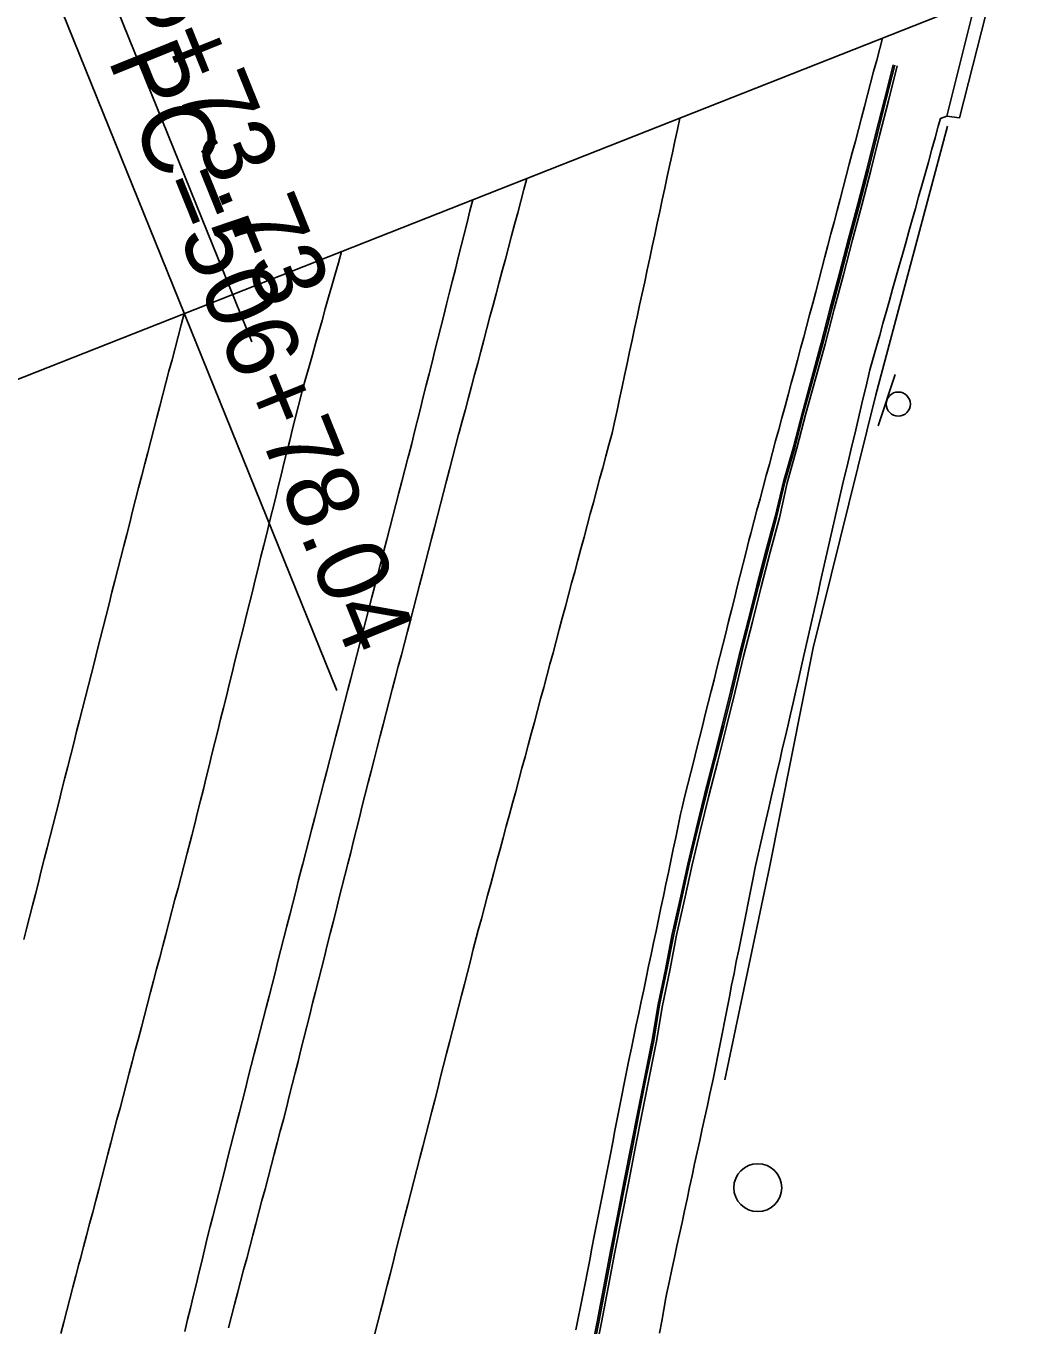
# Model space of a CAD drawing. Extents: x 1901471 to 1963503, y 756461 to 799997.
# Drawn here: x 1929666.3 to 1929749.8, y 772902.8 to 773011.3 of the extents above; entities that cross this region are included whole.
import ezdxf

# ---------------------------------------------------------------- set-up
doc = ezdxf.new("R2010")
doc.units = 0
for name, color, linetype in [('Default', 7, 'Continuous'), ('RD_EX_Bldg', 7, 'Continuous'), ('RD_EX_BldgApp', 7, 'Continuous'), ('RD_EX_Bridge', 7, 'Continuous'), ('RD_EX_Conc', 7, 'Continuous'), ('RD_EX_GuardRail', 7, 'Continuous'), ('RD_EX_Road', 7, 'Continuous'), ('RD_EX_UT', 7, 'Continuous'), ('RD_HC_Data', 7, 'Continuous')]:
    doc.layers.add(name, color=color, linetype=linetype)

# ---------------------------------------------------------------- blocks, each defined once
blk = doc.blocks.new('OP')
at = {"layer": 'Default'}
for start, end in [(90, 270), (270, 90)]:
    blk.add_arc((0, 0), 0.127, start, end, dxfattribs=at)
blk = doc.blocks.new('SIGN')
at = {"layer": 'RD_EX_BldgApp'}
blk.add_line((-4.52, -2.02), (4.48, -2.02), dxfattribs=at)
blk.add_circle((0, 0), 2, dxfattribs=at)

msp = doc.modelspace()

# ---------------------------------------------------------------- linework, layer by layer
at = {"layer": 'RD_EX_Bldg'}
msp.add_lwpolyline([(1929745.54, 773013.39), (1929743.14, 773003.81), (1929744.21, 773003.68), (1929746.8, 773013.86)], dxfattribs=at)
at = {"layer": 'RD_EX_Bridge'}
msp.add_lwpolyline([(1929818.94, 773294.47), (1929820.42, 773295.05), (1929810.95, 773258.93), (1929799.22, 773212.87), (1929787.69, 773168.68), (1929776.93, 773126.8), (1929763.63, 773075.59), (1929753.3, 773036.32), (1929747.55, 773014.14), (1929745.54, 773013.39), (1929643.67, 772973.18), (1929641.26, 772972.24), (1929654.2, 773019.46), (1929665.65, 773063.96), (1929678.82, 773115.29), (1929693.58, 773171.39), (1929707.42, 773225.16), (1929714.48, 773252.27), (1929716.57, 773253.04)], close=True, dxfattribs=at)
at = {"layer": 'RD_EX_Conc'}
for points in [[(1929713.39, 772900.16), (1929713.96, 772903.11), (1929714.53, 772906.05), (1929715.08, 772909), (1929715.66, 772911.95), (1929716.23, 772914.89), (1929716.81, 772917.83), (1929717.39, 772920.78), (1929717.96, 772923.7), (1929718.56, 772926.64), (1929719.05, 772929.6), (1929719.67, 772932.54), (1929720.23, 772935.49), (1929720.88, 772938.42), (1929721.52, 772941.34), (1929722.22, 772944.26), (1929722.92, 772947.12), (1929723.67, 772950.03), (1929724.4, 772952.93), (1929725.13, 772955.84), (1929725.83, 772958.76), (1929726.56, 772961.67), (1929727.3, 772964.58), (1929728.04, 772967.48), (1929728.81, 772970.35), (1929729.53, 772973.27), (1929730.36, 772976.15), (1929731.09, 772979.06), (1929731.88, 772981.95), (1929732.67, 772984.85), (1929733.42, 772987.76), (1929734.19, 772990.66), (1929734.95, 772993.56), (1929735.72, 772996.46), (1929736.48, 772999.36), (1929737.2, 773002.28), (1929737.94, 773005.19), (1929738.67, 773008.1)], [(1929713.51, 772900.14), (1929714.09, 772903.08), (1929714.66, 772906.03), (1929715.21, 772908.98), (1929715.78, 772911.92), (1929716.36, 772914.87), (1929716.94, 772917.81), (1929717.51, 772920.75), (1929718.09, 772923.68), (1929718.69, 772926.61), (1929719.18, 772929.58), (1929719.79, 772932.51), (1929720.35, 772935.46), (1929721, 772938.39), (1929721.65, 772941.32), (1929722.35, 772944.24), (1929723.05, 772947.09), (1929723.79, 772949.99), (1929724.53, 772952.9), (1929725.26, 772955.81), (1929725.95, 772958.73), (1929726.68, 772961.64), (1929727.43, 772964.55), (1929728.17, 772967.45), (1929728.94, 772970.32), (1929729.63, 772973.24), (1929730.46, 772976.12), (1929731.19, 772979.03), (1929732, 772981.92), (1929732.79, 772984.81), (1929733.55, 772987.73), (1929734.32, 772990.63), (1929735.08, 772993.53), (1929735.85, 772996.43), (1929736.62, 772999.33), (1929737.33, 773002.24), (1929738.07, 773005.15), (1929738.8, 773008.06)], [(1929713.75, 772900.09), (1929714.32, 772903.04), (1929714.89, 772905.98), (1929715.44, 772908.93), (1929716.02, 772911.88), (1929716.6, 772914.82), (1929717.17, 772917.76), (1929717.75, 772920.71), (1929718.32, 772923.63), (1929718.92, 772926.56), (1929719.41, 772929.53), (1929720.03, 772932.46), (1929720.59, 772935.41), (1929721.24, 772938.34), (1929721.89, 772941.27), (1929722.58, 772944.19), (1929723.28, 772947.03), (1929724.03, 772949.94), (1929724.76, 772952.84), (1929725.49, 772955.75), (1929726.19, 772958.67), (1929726.92, 772961.58), (1929727.66, 772964.49), (1929728.4, 772967.39), (1929729.17, 772970.26), (1929729.81, 772973.19), (1929730.64, 772976.07), (1929731.37, 772978.98), (1929732.2, 772981.87), (1929732.99, 772984.76), (1929733.75, 772987.68), (1929734.53, 772990.57), (1929735.29, 772993.47), (1929736.06, 772996.37), (1929736.82, 772999.28), (1929737.54, 773002.19), (1929738.28, 773005.1), (1929739.01, 773008.01)], [(1929719.17, 772902.16), (1929719.35, 772903.15), (1929719.52, 772904.13), (1929719.7, 772905.11), (1929719.78, 772905.54), (1929719.99, 772906.52), (1929720.2, 772907.49), (1929720.41, 772908.47), (1929720.62, 772909.45), (1929720.83, 772910.43), (1929721.05, 772911.4), (1929721.26, 772912.38), (1929721.26, 772912.38), (1929721.47, 772913.36), (1929721.68, 772914.34), (1929721.89, 772915.31), (1929722.1, 772916.29), (1929722.31, 772917.27), (1929722.53, 772918.25), (1929722.74, 772919.22), (1929722.95, 772920.2), (1929723.16, 772921.18), (1929723.37, 772922.16), (1929723.58, 772923.13), (1929723.64, 772923.38), (1929723.83, 772924.36), (1929724.03, 772925.34), (1929724.22, 772926.32), (1929724.42, 772927.31), (1929724.61, 772928.29), (1929724.81, 772929.27), (1929725, 772930.25), (1929725.19, 772931.23), (1929725.39, 772932.21), (1929725.58, 772933.19), (1929725.78, 772934.17), (1929725.97, 772935.15), (1929726.17, 772936.13), (1929726.36, 772937.11), (1929726.56, 772938.09), (1929726.75, 772939.08), (1929726.95, 772940.06), (1929727.14, 772941.04), (1929727.17, 772941.18), (1929727.4, 772942.16), (1929727.62, 772943.13), (1929727.85, 772944.11), (1929728.07, 772945.08), (1929728.3, 772946.05), (1929728.52, 772947.03), (1929728.75, 772948), (1929728.97, 772948.98), (1929729.2, 772949.95), (1929729.42, 772950.93), (1929729.65, 772951.9), (1929729.87, 772952.87), (1929730.1, 772953.85), (1929730.32, 772954.82), (1929730.55, 772955.8), (1929730.77, 772956.77), (1929730.86, 772957.16), (1929731.08, 772958.14), (1929731.3, 772959.11), (1929731.52, 772960.09), (1929731.74, 772961.07), (1929731.96, 772962.04), (1929732.18, 772963.02), (1929732.4, 772963.99), (1929732.62, 772964.97), (1929732.84, 772965.94), (1929733.06, 772966.92), (1929733.28, 772967.89), (1929733.5, 772968.87), (1929733.72, 772969.84), (1929733.94, 772970.82), (1929734.08, 772971.42), (1929734.31, 772972.39), (1929734.31, 772972.39), (1929734.54, 772973.37), (1929734.77, 772974.34), (1929735, 772975.31), (1929735.23, 772976.28), (1929735.46, 772977.26), (1929735.69, 772978.23), (1929735.92, 772979.2), (1929736.15, 772980.18), (1929736.38, 772981.15), (1929736.61, 772982.12), (1929736.73, 772982.63), (1929737.01, 772983.6), (1929737.28, 772984.56), (1929737.55, 772985.52), (1929737.82, 772986.48), (1929738.09, 772987.45), (1929738.36, 772988.41), (1929738.63, 772989.37), (1929738.9, 772990.33), (1929739.18, 772991.3), (1929739.45, 772992.26), (1929739.72, 772993.22), (1929739.99, 772994.18), (1929740.26, 772995.15), (1929740.53, 772996.11), (1929740.8, 772997.07), (1929741.07, 772998.03), (1929741.34, 772999), (1929741.62, 772999.96), (1929741.65, 773000.08), (1929741.91, 773001.04), (1929742.17, 773002.01), (1929742.44, 773002.97), (1929742.61, 773003.62), (1929743.14, 773003.81)]]:
    msp.add_lwpolyline(points, dxfattribs=at)
at = {"layer": 'RD_EX_GuardRail'}
msp.add_lwpolyline([(1929724.61, 772923.33), (1929728.35, 772941.04), (1929732, 772959.4), (1929737.23, 772980.52), (1929743.22, 773002.96)], dxfattribs=at)
at = {"layer": 'RD_EX_Road'}
for points in [[(1929737.78, 773010.33), (1929737.55, 773009.46), (1929737.3, 773008.49), (1929737.04, 773007.53), (1929736.79, 773006.56), (1929736.53, 773005.59), (1929736.28, 773004.63), (1929736.03, 773003.66), (1929735.77, 773002.69), (1929735.52, 773001.72), (1929735.26, 773000.76), (1929735.01, 772999.79), (1929734.76, 772998.82), (1929734.5, 772997.86), (1929734.25, 772996.89), (1929733.99, 772995.92), (1929733.74, 772994.95), (1929733.48, 772993.99), (1929733.23, 772993.02), (1929732.98, 772992.05), (1929732.72, 772991.09), (1929732.47, 772990.12), (1929732.21, 772989.15), (1929731.96, 772988.19), (1929731.7, 772987.22), (1929731.45, 772986.25), (1929731.21, 772985.37), (1929730.95, 772984.41), (1929730.69, 772983.44), (1929730.43, 772982.47), (1929730.17, 772981.51), (1929729.91, 772980.54), (1929729.65, 772979.58), (1929729.39, 772978.61), (1929729.12, 772977.65), (1929728.86, 772976.68), (1929728.6, 772975.72), (1929728.34, 772974.75), (1929728.08, 772973.79), (1929727.82, 772972.82), (1929727.56, 772971.86), (1929727.3, 772970.89), (1929727.04, 772969.93), (1929726.78, 772968.96), (1929726.63, 772968.38), (1929726.39, 772967.41), (1929726.14, 772966.44), (1929725.9, 772965.47), (1929725.66, 772964.5), (1929725.42, 772963.53), (1929725.17, 772962.56), (1929724.93, 772961.59), (1929724.69, 772960.62), (1929724.45, 772959.65), (1929724.2, 772958.68), (1929723.96, 772957.71), (1929723.72, 772956.74), (1929723.47, 772955.77), (1929723.23, 772954.8), (1929722.99, 772953.83), (1929722.75, 772952.86), (1929722.5, 772951.89), (1929722.26, 772950.92), (1929722.02, 772949.95), (1929721.78, 772948.98), (1929721.53, 772948.01), (1929721.29, 772947.04), (1929721.05, 772946.07), (1929720.93, 772945.52), (1929720.73, 772944.54), (1929720.52, 772943.56), (1929720.32, 772942.58), (1929720.11, 772941.61), (1929719.91, 772940.63), (1929719.7, 772939.65), (1929719.49, 772938.67), (1929719.29, 772937.69), (1929719.08, 772936.71), (1929718.88, 772935.73), (1929718.67, 772934.76), (1929718.47, 772933.78), (1929718.26, 772932.8), (1929718.06, 772931.82), (1929717.85, 772930.84), (1929717.65, 772929.86), (1929717.44, 772928.88), (1929717.23, 772927.9), (1929717.03, 772926.93), (1929716.82, 772925.95), (1929716.62, 772924.97), (1929716.41, 772923.99), (1929716.22, 772923), (1929716.03, 772922.02), (1929715.84, 772921.04), (1929715.64, 772920.06), (1929715.45, 772919.08), (1929715.26, 772918.1), (1929715.07, 772917.12), (1929714.87, 772916.14), (1929714.68, 772915.15), (1929714.49, 772914.17), (1929714.3, 772913.19), (1929714.11, 772912.21), (1929713.91, 772911.23), (1929713.72, 772910.25), (1929713.53, 772909.27), (1929713.34, 772908.28), (1929713.15, 772907.3), (1929712.95, 772906.32), (1929712.76, 772905.34), (1929712.57, 772904.36), (1929712.39, 772903.41), (1929712.19, 772902.43)], [(1929720.87, 773003.65), (1929720.66, 773002.69), (1929720.45, 773001.71), (1929720.24, 773000.74), (1929720.03, 772999.76), (1929719.82, 772998.78), (1929719.61, 772997.8), (1929719.4, 772996.83), (1929719.19, 772995.85), (1929718.98, 772994.87), (1929718.77, 772993.89), (1929718.56, 772992.92), (1929718.35, 772991.94), (1929718.14, 772990.96), (1929717.93, 772989.98), (1929717.72, 772989.01), (1929717.51, 772988.03), (1929717.3, 772987.05), (1929717.09, 772986.07), (1929716.88, 772985.1), (1929716.67, 772984.12), (1929716.46, 772983.14), (1929716.25, 772982.16), (1929716.04, 772981.19), (1929715.83, 772980.21), (1929715.62, 772979.23), (1929715.41, 772978.25), (1929715.21, 772977.34), (1929714.95, 772976.37), (1929714.69, 772975.41), (1929714.43, 772974.44), (1929714.17, 772973.48), (1929713.91, 772972.51), (1929713.65, 772971.55), (1929713.39, 772970.58), (1929713.13, 772969.62), (1929712.87, 772968.65), (1929712.61, 772967.68), (1929712.35, 772966.72), (1929712.09, 772965.75), (1929711.83, 772964.79), (1929711.57, 772963.82), (1929711.31, 772962.86), (1929711.05, 772961.89), (1929710.8, 772960.92), (1929710.54, 772959.96), (1929710.28, 772958.99), (1929710.02, 772958.03), (1929709.76, 772957.06), (1929709.5, 772956.1), (1929709.24, 772955.13), (1929708.98, 772954.16), (1929708.72, 772953.2), (1929708.46, 772952.23), (1929708.2, 772951.27), (1929707.94, 772950.3), (1929707.68, 772949.34), (1929707.42, 772948.37), (1929707.16, 772947.41), (1929706.9, 772946.44), (1929706.64, 772945.47), (1929706.38, 772944.51), (1929706.12, 772943.54), (1929705.86, 772942.58), (1929705.6, 772941.61), (1929705.34, 772940.65), (1929705.08, 772939.68), (1929704.82, 772938.71), (1929704.56, 772937.75), (1929704.3, 772936.78), (1929704.04, 772935.82), (1929703.87, 772935.19), (1929703.62, 772934.22), (1929703.38, 772933.25), (1929703.13, 772932.29), (1929702.88, 772931.32), (1929702.63, 772930.35), (1929702.38, 772929.38), (1929702.13, 772928.41), (1929701.89, 772927.44), (1929701.64, 772926.47), (1929701.39, 772925.51), (1929701.14, 772924.54), (1929700.89, 772923.57), (1929700.65, 772922.6), (1929700.4, 772921.63), (1929700.15, 772920.66), (1929699.9, 772919.69), (1929699.65, 772918.73), (1929699.41, 772917.76), (1929699.16, 772916.79), (1929698.91, 772915.82), (1929698.66, 772914.85), (1929698.41, 772913.88), (1929698.17, 772912.91), (1929697.92, 772911.95), (1929697.67, 772910.98), (1929697.42, 772910.01), (1929697.17, 772909.04), (1929696.93, 772908.07), (1929696.68, 772907.1), (1929696.43, 772906.13), (1929696.18, 772905.17), (1929696.12, 772904.92), (1929695.87, 772903.96), (1929695.62, 772902.99), (1929695.37, 772902.02)], [(1929708.1, 772998.61), (1929707.84, 772997.67), (1929707.59, 772996.7), (1929707.33, 772995.74), (1929707.07, 772994.77), (1929706.82, 772993.8), (1929706.56, 772992.84), (1929706.3, 772991.87), (1929706.04, 772990.9), (1929705.79, 772989.94), (1929705.53, 772988.97), (1929705.27, 772988.01), (1929705.01, 772987.04), (1929704.76, 772986.07), (1929704.5, 772985.11), (1929704.24, 772984.14), (1929703.99, 772983.17), (1929703.73, 772982.21), (1929703.47, 772981.24), (1929703.21, 772980.27), (1929702.96, 772979.31), (1929702.7, 772978.34), (1929702.44, 772977.38), (1929702.4, 772977.21), (1929702.15, 772976.24), (1929701.89, 772975.27), (1929701.64, 772974.3), (1929701.39, 772973.34), (1929701.14, 772972.37), (1929700.89, 772971.4), (1929700.64, 772970.43), (1929700.38, 772969.46), (1929700.13, 772968.5), (1929699.88, 772967.53), (1929699.63, 772966.56), (1929699.38, 772965.59), (1929699.13, 772964.63), (1929698.87, 772963.66), (1929698.62, 772962.69), (1929698.37, 772961.72), (1929698.12, 772960.76), (1929697.87, 772959.79), (1929697.62, 772958.82), (1929697.36, 772957.85), (1929697.11, 772956.88), (1929696.86, 772955.92), (1929696.61, 772954.95), (1929696.36, 772953.98), (1929696.11, 772953.01), (1929695.85, 772952.05), (1929695.6, 772951.08), (1929695.34, 772950.07), (1929695.1, 772949.1), (1929694.85, 772948.14), (1929694.61, 772947.17), (1929694.36, 772946.2), (1929694.12, 772945.23), (1929693.88, 772944.26), (1929693.63, 772943.29), (1929693.39, 772942.32), (1929693.14, 772941.35), (1929692.9, 772940.38), (1929692.66, 772939.41), (1929692.41, 772938.44), (1929692.17, 772937.47), (1929691.92, 772936.5), (1929691.68, 772935.53), (1929691.43, 772934.56), (1929691.19, 772933.59), (1929690.95, 772932.62), (1929690.7, 772931.65), (1929690.46, 772930.68), (1929690.21, 772929.71), (1929689.97, 772928.74), (1929689.73, 772927.77), (1929689.48, 772926.8), (1929689.24, 772925.83), (1929688.99, 772924.86), (1929688.75, 772923.89), (1929688.5, 772922.92), (1929688.26, 772921.95), (1929688.02, 772920.98), (1929687.77, 772920), (1929687.51, 772919.04), (1929687.26, 772918.07), (1929687, 772917.1), (1929686.75, 772916.14), (1929686.49, 772915.17), (1929686.24, 772914.2), (1929685.98, 772913.24), (1929685.73, 772912.27), (1929685.47, 772911.3), (1929685.22, 772910.34), (1929684.96, 772909.37), (1929684.71, 772908.4), (1929684.45, 772907.44), (1929684.2, 772906.47), (1929683.94, 772905.5), (1929683.69, 772904.54), (1929683.43, 772903.57), (1929683.18, 772902.6)], [(1929703.58, 772996.83), (1929703.34, 772995.89), (1929703.1, 772994.92), (1929702.85, 772993.95), (1929702.61, 772992.98), (1929702.37, 772992.01), (1929702.13, 772991.04), (1929701.88, 772990.07), (1929701.64, 772989.1), (1929701.4, 772988.12), (1929701.15, 772987.15), (1929700.91, 772986.18), (1929700.67, 772985.21), (1929700.42, 772984.24), (1929700.18, 772983.27), (1929699.94, 772982.3), (1929699.7, 772981.33), (1929699.45, 772980.36), (1929699.21, 772979.39), (1929698.97, 772978.42), (1929698.72, 772977.45), (1929698.48, 772976.48), (1929698.24, 772975.51), (1929698.17, 772975.24), (1929697.92, 772974.27), (1929697.67, 772973.3), (1929697.42, 772972.34), (1929697.16, 772971.37), (1929696.91, 772970.4), (1929696.66, 772969.43), (1929696.41, 772968.46), (1929696.16, 772967.5), (1929695.91, 772966.53), (1929695.66, 772965.56), (1929695.41, 772964.59), (1929695.16, 772963.62), (1929694.91, 772962.66), (1929694.66, 772961.69), (1929694.41, 772960.72), (1929694.15, 772959.75), (1929693.9, 772958.79), (1929693.65, 772957.82), (1929693.4, 772956.85), (1929693.15, 772955.88), (1929692.9, 772954.91), (1929692.65, 772953.95), (1929692.4, 772952.98), (1929692.15, 772952.01), (1929691.9, 772951.04), (1929691.65, 772950.07), (1929691.4, 772949.11), (1929691.14, 772948.14), (1929690.89, 772947.17), (1929690.64, 772946.2), (1929690.39, 772945.23), (1929690.14, 772944.27), (1929689.89, 772943.3), (1929689.64, 772942.33), (1929689.39, 772941.36), (1929689.29, 772940.98), (1929689.04, 772940.01), (1929688.8, 772939.04), (1929688.55, 772938.07), (1929688.3, 772937.11), (1929688.05, 772936.14), (1929687.81, 772935.17), (1929687.56, 772934.2), (1929687.31, 772933.23), (1929687.07, 772932.26), (1929686.82, 772931.29), (1929686.57, 772930.32), (1929686.32, 772929.35), (1929686.08, 772928.39), (1929685.83, 772927.42), (1929685.58, 772926.45), (1929685.34, 772925.48), (1929685.09, 772924.51), (1929684.84, 772923.54), (1929684.6, 772922.57), (1929684.35, 772921.6), (1929684.1, 772920.63), (1929683.85, 772919.66), (1929683.61, 772918.7), (1929683.36, 772917.73), (1929683.11, 772916.76), (1929682.87, 772915.79), (1929682.62, 772914.82), (1929682.37, 772913.85), (1929682.12, 772912.88), (1929681.88, 772911.91), (1929681.66, 772911.06), (1929681.42, 772910.09), (1929681.19, 772909.12), (1929680.95, 772908.14), (1929680.72, 772907.17), (1929680.48, 772906.2), (1929680.24, 772905.23), (1929680.01, 772904.26), (1929679.77, 772903.29), (1929679.54, 772902.31)], [(1929692.62, 772992.5), (1929692.36, 772991.57), (1929692.09, 772990.6), (1929691.81, 772989.64), (1929691.54, 772988.68), (1929691.27, 772987.72), (1929691, 772986.75), (1929690.73, 772985.79), (1929690.46, 772984.83), (1929690.19, 772983.87), (1929689.91, 772982.91), (1929689.64, 772981.94), (1929689.37, 772980.98), (1929689.27, 772980.61), (1929689.03, 772979.64), (1929688.79, 772978.67), (1929688.54, 772977.7), (1929688.3, 772976.73), (1929688.06, 772975.76), (1929687.82, 772974.79), (1929687.58, 772973.82), (1929687.34, 772972.84), (1929687.1, 772971.87), (1929686.86, 772970.9), (1929686.62, 772969.93), (1929686.38, 772968.96), (1929686.14, 772967.99), (1929685.9, 772967.02), (1929685.66, 772966.05), (1929685.42, 772965.08), (1929685.18, 772964.11), (1929684.94, 772963.14), (1929684.7, 772962.17), (1929684.46, 772961.2), (1929684.21, 772960.23), (1929683.97, 772959.26), (1929683.73, 772958.29), (1929683.49, 772957.31), (1929683.25, 772956.34), (1929683.01, 772955.37), (1929682.77, 772954.4), (1929682.53, 772953.43), (1929682.29, 772952.46), (1929682.05, 772951.49), (1929681.81, 772950.52), (1929681.57, 772949.55), (1929681.33, 772948.58), (1929681.09, 772947.61), (1929680.85, 772946.64), (1929680.61, 772945.67), (1929680.37, 772944.7), (1929680.13, 772943.73), (1929680, 772943.21), (1929679.74, 772942.24), (1929679.49, 772941.27), (1929679.23, 772940.3), (1929678.98, 772939.34), (1929678.72, 772938.37), (1929678.47, 772937.4), (1929678.21, 772936.44), (1929677.96, 772935.47), (1929677.7, 772934.5), (1929677.45, 772933.54), (1929677.19, 772932.57), (1929676.94, 772931.6), (1929676.69, 772930.63), (1929676.43, 772929.67), (1929676.18, 772928.7), (1929675.92, 772927.73), (1929675.67, 772926.77), (1929675.41, 772925.8), (1929675.16, 772924.83), (1929674.9, 772923.87), (1929674.65, 772922.9), (1929674.39, 772921.93), (1929674.14, 772920.96), (1929673.88, 772920), (1929673.63, 772919.03), (1929673.37, 772918.06), (1929673.12, 772917.1), (1929672.86, 772916.13), (1929672.61, 772915.16), (1929672.36, 772914.2), (1929672.1, 772913.23), (1929671.85, 772912.26), (1929671.59, 772911.3), (1929671.34, 772910.33), (1929671.08, 772909.36), (1929670.83, 772908.39), (1929670.7, 772907.93), (1929670.45, 772906.96), (1929670.2, 772905.99), (1929669.95, 772905.03), (1929669.7, 772904.06), (1929669.45, 772903.09), (1929669.2, 772902.12)], [(1929679.48, 772987.32), (1929679.24, 772986.37), (1929678.98, 772985.4), (1929678.73, 772984.44), (1929678.48, 772983.47), (1929678.22, 772982.5), (1929677.97, 772981.53), (1929677.72, 772980.57), (1929677.46, 772979.6), (1929677.21, 772978.63), (1929676.96, 772977.66), (1929676.7, 772976.7), (1929676.45, 772975.73), (1929676.2, 772974.76), (1929675.94, 772973.8), (1929675.67, 772972.76), (1929675.43, 772971.79), (1929675.18, 772970.82), (1929674.94, 772969.85), (1929674.69, 772968.88), (1929674.44, 772967.91), (1929674.2, 772966.94), (1929673.95, 772965.98), (1929673.71, 772965.01), (1929673.46, 772964.04), (1929673.22, 772963.07), (1929672.97, 772962.1), (1929672.72, 772961.13), (1929672.48, 772960.16), (1929672.23, 772959.19), (1929671.99, 772958.22), (1929671.74, 772957.25), (1929671.5, 772956.28), (1929671.25, 772955.31), (1929671, 772954.34), (1929670.76, 772953.37), (1929670.51, 772952.41), (1929670.27, 772951.44), (1929670.02, 772950.47), (1929669.77, 772949.5), (1929669.53, 772948.53), (1929669.28, 772947.56), (1929669.04, 772946.59), (1929668.79, 772945.62), (1929668.55, 772944.65), (1929668.3, 772943.68), (1929668.05, 772942.71), (1929667.81, 772941.74), (1929667.56, 772940.77), (1929667.32, 772939.8), (1929667.07, 772938.84), (1929666.83, 772937.87), (1929666.58, 772936.9), (1929666.33, 772935.93), (1929666.11, 772935.03)]]:
    msp.add_lwpolyline(points, dxfattribs=at)
at = {"layer": 'RD_HC_Data'}
for p, q in [((1929639.84, 773096.99), (1929685.14, 772984.95)), ((1929646.86, 773068.07), (1929692.24, 772955.85))]:
    msp.add_line(p, q, dxfattribs=at)

# ---------------------------------------------------------------- block references
at = {"layer": 'RD_EX_Bldg', "xscale": 0.5039370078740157, "yscale": 0.5039370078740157, "rotation": -108.09508299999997}
msp.add_blockref('SIGN', (1929739.1, 772979.76), dxfattribs=at)
at = {"layer": 'RD_EX_UT', "xscale": 15.748031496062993, "yscale": 15.748031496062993}
msp.add_blockref('OP', (1929727.37, 772914.31), dxfattribs=at)

# ---------------------------------------------------------------- texts
at = {"layer": 'RD_HC_Data'}
for s, rotation, p in [('PC=506+73.73', 292.0142, (1929666.05, 773037.48)), ('PC=506+78.04', 292.0132, (1929673.08, 773008.56))]:
    msp.add_text(s, height=6, rotation=rotation, dxfattribs=at).set_placement(p)

doc.saveas('drawing.dxf')
